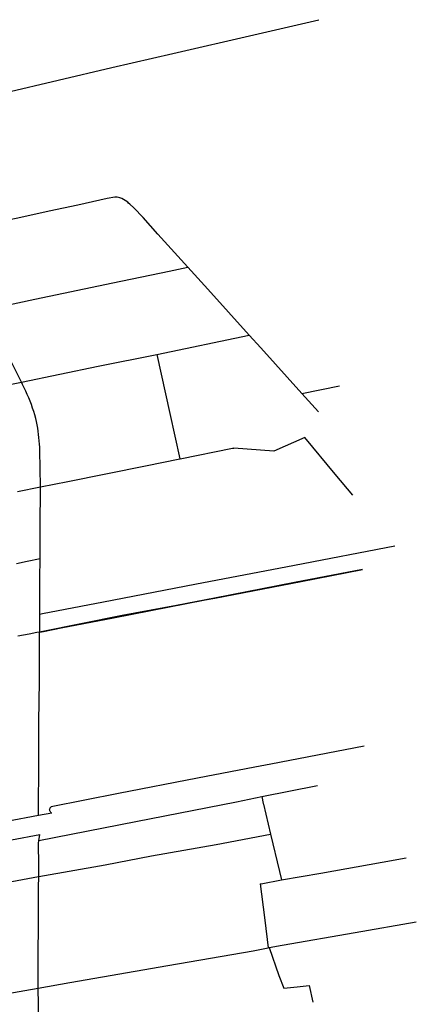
# Model space of a CAD drawing. Header units: inches. Extents: x 210911 to 224988, y 571697 to 586201.
# Tile 301 of 301: x 223705 to 224108, y 585200 to 586201. Entities that reach past the tile are written whole.
import ezdxf

# ---------------------------------------------------------------- set-up
doc = ezdxf.new("R2010")
doc.units = ezdxf.units.IN
doc.header["$MEASUREMENT"] = 0

msp = doc.modelspace()

# ---------------------------------------------------------------- linework, layer by layer
for points in [[(222691.671, 585890.143), (222735.733, 585903.198), (222757.067, 585909.598), (222867.347, 585936.502), (222927.431, 585950.866), (222937.341, 585952.841), (223101.668, 585991.081), (223170.261, 586007.739), (223202.439, 586015.011), (223408.614, 586062.738), (223511.026, 586087.397), (223520.405, 586089.652), (223526.85, 586090.556), (223689.356, 586126.859), (223798.542, 586152.466), (223860.586, 586166.817), (223942.855, 586185.846), (224009.049, 586201.157)], [(223815.454, 586014.71), (223814.604, 586015.453), (223812.034, 586017.439), (223808.544, 586019.333), (223806.504, 586020.162), (223803.979, 586020.661), (223801.607, 586020.606), (223793.732, 586019.25), (223763.945, 586012.452), (223734.736, 586006.433), (223702.942, 585999.521), (223653.097, 585989.664), (223619.392, 585982.656)], [(223875.842, 585949.443), (223845.343, 585983.097), (223830.145, 585999.959), (223820.968, 586009.779), (223816.808, 586013.526), (223815.454, 586014.71)], [(223667.834, 585905.912), (223720.167, 585916.919), (223799.517, 585933.598), (223856.634, 585945.461), (223875.842, 585949.443)], [(223938.14, 585880.376), (223896.059, 585927.027), (223875.842, 585949.443)], [(223706.372, 585832.672), (223691.833, 585861.833), (223676.889, 585889.836), (223667.834, 585905.912)], [(223844.106, 585860.881), (223938.14, 585880.376)], [(223991.576, 585821.175), (223949.837, 585867.39), (223938.14, 585880.376)], [(223706.372, 585832.672), (223784.66, 585848.757), (223844.106, 585860.881)], [(223844.106, 585860.881), (223857.389, 585800.629), (223867.651, 585754.681)], [(223686.178, 585828.523), (223706.372, 585832.672)], [(223707.632, 585830.146), (223706.372, 585832.672)], [(223721.119, 585795.689), (223720.092, 585799.251), (223718.992, 585802.79), (223717.82, 585806.307), (223716.575, 585809.798), (223715.26, 585813.264), (223713.873, 585816.701), (223712.417, 585820.11), (223710.891, 585823.488), (223709.295, 585826.834), (223707.632, 585830.146)], [(223991.576, 585821.175), (224029.914, 585829.035)], [(224008.62, 585802.417), (223991.682, 585821.057), (223991.576, 585821.175)], [(223725.129, 585763.057), (223725.019, 585766.348), (223724.844, 585769.637), (223724.604, 585772.921), (223724.3, 585776.2), (223723.93, 585779.472), (223723.497, 585782.736), (223722.998, 585785.992), (223722.436, 585789.236), (223721.809, 585792.469), (223721.119, 585795.689)], [(223994.696, 585776.325), (223963.321, 585762.456), (223922.619, 585765.41)], [(224043.532, 585717.799), (224025.696, 585739.218), (223994.696, 585776.325)], [(223725.728, 585726.079), (223725.728, 585726.536), (223725.129, 585763.057)], [(223867.651, 585754.681), (223867.805, 585754.712), (223921.017, 585765.336)], [(223921.017, 585765.336), (223921.716, 585765.476)], [(223921.716, 585765.476), (223922.619, 585765.41)], [(223725.728, 585726.079), (223753.63, 585731.692), (223832.635, 585747.687), (223867.651, 585754.681)], [(223702.45, 585721.397), (223725.728, 585726.079)], [(223725.457, 585653.196), (223725.687, 585684.609), (223725.728, 585726.079)], [(223727.925, 585597.367), (223790.076, 585609.322), (223882.782, 585627.197), (223984.192, 585646.553), (224086.334, 585666.243)], [(223701.568, 585648.29), (223712.236, 585650.445), (223725.457, 585653.196)], [(223725.338, 585596.869), (223725.308, 585632.816), (223725.457, 585653.196)], [(223902.924, 585613.385), (223903.004, 585613.401), (223984.169, 585629.298), (224053.263, 585642.563)], [(224053.416, 585641.779), (223991.073, 585629.736), (223903.094, 585612.672)], [(223726.671, 585579.245), (223808.806, 585595.531), (223864.103, 585605.781), (223902.924, 585613.385)], [(223893.474, 585610.806), (223800.064, 585592.624)], [(223903.094, 585612.672), (223893.474, 585610.806)], [(223725.022, 585578.918), (223725.106, 585582.027), (223725.341, 585593.249), (223725.338, 585596.801)], [(223725.338, 585596.869), (223727.925, 585597.367)], [(223725.338, 585596.801), (223725.338, 585596.869)], [(223800.064, 585592.624), (223746.763, 585582.509)], [(223746.763, 585582.509), (223728.755, 585578.706)], [(223702.859, 585574.716), (223714.335, 585576.799), (223722.218, 585578.362)], [(223722.218, 585578.362), (223725.022, 585578.918)], [(223723.939, 585392.011), (223724.161, 585449.594), (223724.307, 585487.308), (223724.682, 585528.733), (223724.838, 585572.079), (223724.995, 585577.912)], [(223724.995, 585577.912), (223725.022, 585578.918)], [(223728.755, 585578.706), (223724.995, 585577.912)], [(223725.022, 585578.918), (223726.671, 585579.245)], [(224055.084, 585462.58), (223960.006, 585444.276)], [(223943.824, 585441.168), (223885.542, 585429.974)], [(223960.006, 585444.276), (223943.824, 585441.168)], [(223885.542, 585429.974), (223805.331, 585414.442)], [(223950.871, 585411.172), (224007.797, 585422.602)], [(223805.331, 585414.442), (223736.727, 585400.756)], [(223925.365, 585406.051), (223950.871, 585411.172)], [(223950.871, 585411.172), (223952.493, 585404.192)], [(223737.245, 585394.496), (223737.186, 585394.519), (223736.69, 585394.808), (223736.246, 585395.172), (223735.865, 585395.602), (223735.557, 585396.087), (223735.332, 585396.616), (223735.192, 585397.173), (223735.142, 585397.745), (223735.185, 585398.319), (223735.319, 585398.878), (223735.54, 585399.408), (223735.842, 585399.897), (223736.218, 585400.331), (223736.727, 585400.756)], [(223823.002, 585385.869), (223925.365, 585406.051)], [(223952.493, 585404.192), (223952.653, 585403.5), (223959.927, 585373.008)], [(223723.939, 585392.011), (223691.67, 585385.858)], [(223737.245, 585394.496), (223723.939, 585392.011)], [(223724.227, 585366.588), (223823.002, 585385.869)], [(223696.431, 585367.205), (223725.028, 585372.662)], [(223724.319, 585330.065), (223791.69, 585341.814), (223838.842, 585350.874), (223904.398, 585362.677), (223959.927, 585373.008)], [(223724.47, 585368.43), (223725.028, 585372.662)], [(223959.927, 585373.008), (223968.91, 585335.012), (223970.905, 585326.52)], [(223724.319, 585330.065), (223724.134, 585346.614), (223723.895, 585358.604), (223723.808, 585363.405), (223724.227, 585366.588)], [(223724.227, 585366.588), (223724.47, 585368.43)], [(223970.905, 585326.52), (224011.171, 585333.506), (224073.481, 585344.701), (224097.735, 585348.924)], [(223293.178, 585251.084), (223358.708, 585263.009), (223491.281, 585287.39), (223565.613, 585301.058), (223650.531, 585316.808), (223690.981, 585323.829), (223691.355, 585323.894), (223723.82, 585329.979), (223724.319, 585330.065)], [(223723.486, 585216.536), (223723.343, 585224.078), (223723.581, 585252.392), (223723.711, 585278.98), (223723.814, 585289.725), (223723.951, 585318.712), (223724.319, 585330.065)], [(223949.303, 585322.498), (223950.29, 585322.675), (223970.905, 585326.52)], [(223949.303, 585322.498), (223953.786, 585288.296), (223956.511, 585265.99), (223957.567, 585257.464)], [(223958.471, 585257.633), (223971.585, 585260.091), (224045.841, 585272.895), (224108.166, 585283.79)], [(223723.486, 585216.536), (223755.556, 585222.103), (223855.537, 585239.54), (223942.047, 585254.555), (223957.567, 585257.464)], [(223957.567, 585257.464), (223958.471, 585257.633)], [(223958.471, 585257.633), (223968.477, 585229.239), (223973.26, 585216.37), (223986.929, 585217.776), (223999.182, 585219.303), (224002.767, 585202.251)], [(223690.533, 585210.816), (223723.486, 585216.536)], [(223724.747, 585151.58), (223724.108, 585183.684), (223723.486, 585216.536)]]:
    msp.add_lwpolyline(points)

doc.saveas('drawing.dxf')
